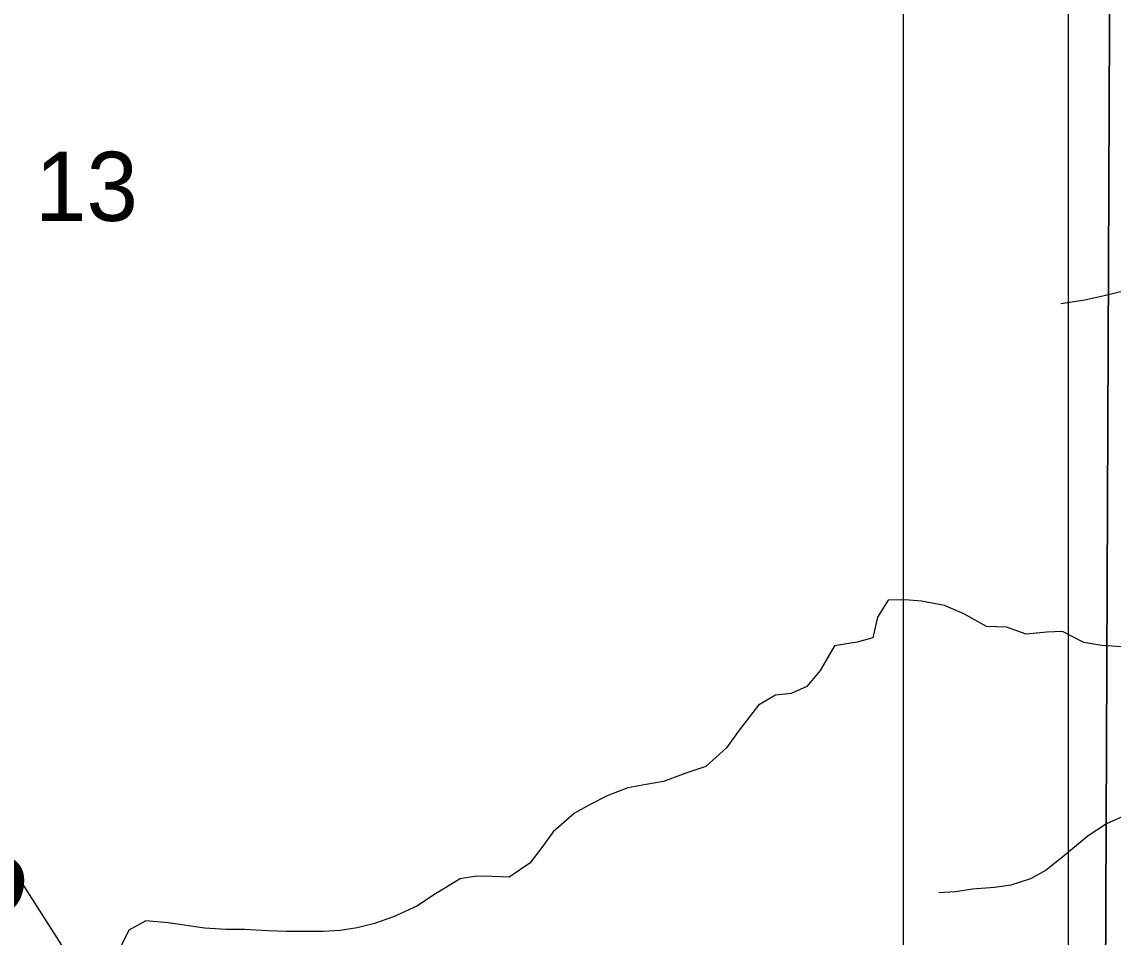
# Model space of a CAD drawing. Extents: x 0 to 34, y 0 to 22.
# Drawn here: x 11.007 to 11.668, y 17.251 to 17.806 of the extents above; entities that cross this region are included whole.
import ezdxf

# ---------------------------------------------------------------- set-up
doc = ezdxf.new("R2010")
doc.units = 0
for name, color, linetype in [('GM_X_Minor_River', 7, 'Continuous'), ('GM_X_Rail_Line', 7, 'Continuous'), ('GM_X_Section', 7, 'Continuous'), ('GM_X_Section_Text', 7, 'Continuous'), ('GM_X_Township_Road_Text', 7, 'Continuous'), ('SH_Data', 7, 'Continuous')]:
    doc.layers.add(name, color=color, linetype=linetype)

msp = doc.modelspace()

# ---------------------------------------------------------------- linework, layer by layer
at = {"layer": 'GM_X_Minor_River'}
for points in [[(11.63586, 17.63514), (11.65031, 17.63737), (11.66209, 17.63999), (11.67463, 17.64298)], [(11.67288, 17.42713), (11.66072, 17.42793), (11.64971, 17.42987), (11.63682, 17.43638), (11.62732, 17.43603), (11.61478, 17.43493), (11.60302, 17.43915), (11.59086, 17.43958), (11.57721, 17.44722), (11.56544, 17.45221), (11.5514, 17.45492), (11.54152, 17.45571), (11.53126, 17.45536), (11.52478, 17.44513), (11.52208, 17.4326), (11.51258, 17.42997), (11.49889, 17.42774), (11.49011, 17.41295), (11.48211, 17.40309), (11.4726, 17.39895), (11.4631, 17.39784), (11.45283, 17.39179), (11.44101, 17.37663), (11.43338, 17.36602), (11.42081, 17.35466), (11.4094, 17.3509)], [(11.4094, 17.3509), (11.39533, 17.34563), (11.38469, 17.34377), (11.37367, 17.34191), (11.36112, 17.33701), (11.35085, 17.33172), (11.34134, 17.32644), (11.32839, 17.31508), (11.32152, 17.30561), (11.31428, 17.29613), (11.30172, 17.28781), (11.29146, 17.28823), (11.28196, 17.28826), (11.27208, 17.28678), (11.25724, 17.27771), (11.24582, 17.27015), (11.23175, 17.26373), (11.22034, 17.25959), (11.2097, 17.25697), (11.19944, 17.25549), (11.18918, 17.25476), (11.16677, 17.25484), (11.15575, 17.25526), (11.1417, 17.25607), (11.1303, 17.25611), (11.11739, 17.25691), (11.09536, 17.26003), (11.08169, 17.26122), (11.07142, 17.25555), (11.06569, 17.24379)], [(11.67791, 17.3264), (11.66346, 17.31999), (11.65242, 17.31281), (11.63833, 17.30108), (11.62691, 17.292), (11.61739, 17.28671), (11.60561, 17.28295), (11.59573, 17.28147), (11.58243, 17.28037), (11.57217, 17.27889), (11.56191, 17.27817)]]:
    msp.add_lwpolyline(points, dxfattribs=at)
at = {"layer": 'GM_X_Rail_Line'}
msp.add_lwpolyline([(11.5404, 16.58588), (11.5289, 16.59949), (11.47615, 16.66515), (11.23045, 16.95868), (11.14555, 17.06682), (11.05936, 17.202), (10.82267, 17.57278), (10.58241, 17.95067), (10.55771, 17.98519), (10.53195, 18.01693), (10.49586, 18.04922), (10.46339, 18.07022), (10.40587, 18.10319), (10.33515, 18.13607), (9.84034, 18.32542), (9.78395, 18.33453), (9.71118, 18.33271), (9.60384, 18.3127), (9.54745, 18.31998), (9.51652, 18.33454), (9.49833, 18.35275), (9.46923, 18.3928), (9.27641, 18.74777), (9.2289, 18.83958)], dxfattribs=at)
at = {"layer": 'GM_X_Section'}
for points in [[(11.66658, 18.09295), (11.66229, 17.07839), (10.65984, 17.09559), (10.66488, 18.109)], [(12.8229, 18.08062), (12.81671, 17.06719), (11.66229, 17.07839), (11.66658, 18.09295)]]:
    msp.add_lwpolyline(points, close=True, dxfattribs=at)
at = {"layer": 'SH_Data'}
for p, q in [((11.6404, 21), (11.6404, 14)), ((11.5404, 20.9), (11.5404, 14.1))]:
    msp.add_line(p, q, dxfattribs=at)

# ---------------------------------------------------------------- texts
at = {"layer": 'GM_X_Section_Text'}
msp.add_text('13', height=0.041856, rotation=0.00001, dxfattribs=at).set_placement((11.01473, 17.68505))
at = {"layer": 'GM_X_Township_Road_Text'}
msp.add_text('3', height=0.05682, rotation=79.56575, dxfattribs=at).set_placement((11.00303, 17.26007))

doc.saveas('drawing.dxf')
